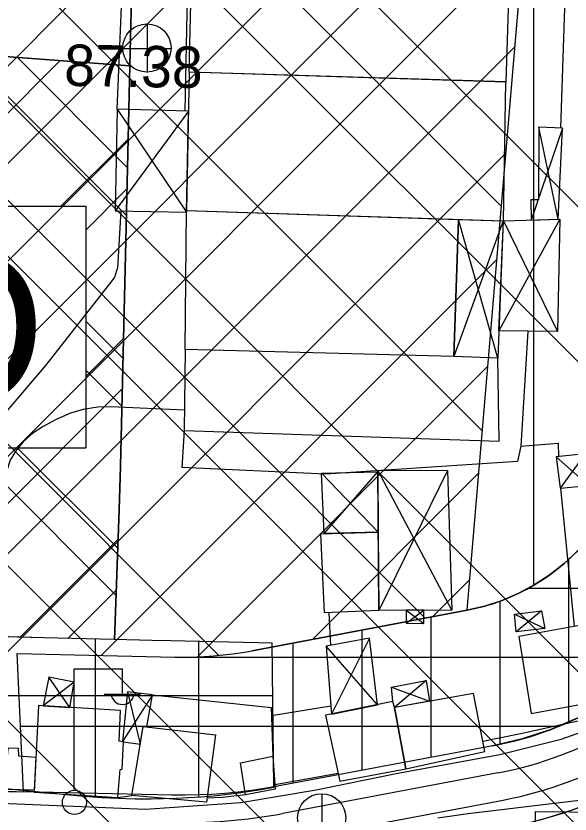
# Model space of a CAD drawing. Extents: x 417995 to 421451, y 4454518 to 4458015.
# Drawn here: x 420486.7 to 420567, y 4457350.1 to 4457465.8 of the extents above; entities that cross this region are included whole.
import ezdxf

# ---------------------------------------------------------------- set-up
doc = ezdxf.new("R2010")
doc.units = 0
for name, color, linetype in [('A_LEJAND', 7, 'Continuous'), ('ADAKENARI', 7, 'Continuous'), ('B_Betonzemin', 7, 'Continuous'), ('B_Imalat', 7, 'Continuous'), ('B_Kapi', 7, 'Continuous'), ('B_Mesken', 7, 'Continuous'), ('B_Sundurma', 7, 'Continuous'), ('B_Ticari', 7, 'Continuous'), ('KALDIRIM', 7, 'Continuous'), ('PL_AYA_PARK_DINLENME', 7, 'Continuous'), ('PL_K_DEPOLAMA', 7, 'Continuous'), ('PL_K_K_D_K_C_A', 7, 'Continuous'), ('PL_K_TALI_IS_MRK', 7, 'Continuous'), ('PL_KON_MEV_250', 7, 'Continuous'), ('PL_TİCARET', 7, 'Continuous'), ('S_Elektrik_Diregi', 7, 'Continuous'), ('S_Rogar_Kapagi', 7, 'Continuous'), ('SEMBOL_FAT', 7, 'Continuous'), ('Sinir_Duvar_tek_tarafa_ait', 7, 'Continuous'), ('SN_TR_SIVILASMA', 7, 'Continuous'), ('TR_KONUTDISIKCA', 7, 'Continuous'), ('TR_ORTAYOGUNKONUT', 7, 'Continuous'), ('TR_TALIISMERK', 7, 'Continuous'), ('TRFAT_DEPOLAMA', 7, 'Continuous'), ('TRFAT_PARKALANI', 7, 'Continuous'), ('TRFAT_TİCARET', 7, 'Continuous'), ('Y_Yol_Kotu', 7, 'Continuous'), ('Yol_Kaldirim_kenari_bordurtasi', 7, 'Continuous'), ('Yol_Sose', 7, 'Continuous')]:
    doc.layers.add(name, color=color, linetype=linetype)

msp = doc.modelspace()

# ---------------------------------------------------------------- linework, layer by layer
at = {"layer": 'A_LEJAND'}
msp.add_line((420524.6, 4457354.13), (420524.04, 4457354.02), dxfattribs=at)
at = {"layer": 'ADAKENARI'}
for p, q in [((420552.1, 4457379.66), (420566.72, 4457552.22)), ((420503.2, 4457458.56), (420503.85, 4457486.59)), ((420456.6, 4457462.03), (420503.2, 4457458.56)), ((420502.62, 4457433.17), (420503.2, 4457458.56)), ((420501.83, 4457400.53), (420502.62, 4457433.17)), ((420501.61, 4457394.21), (420501.83, 4457400.53)), ((420500.97, 4457375.39), (420501.61, 4457394.21)), ((420552.1, 4457379.66), (420520.89, 4457373.78)), ((420490.67, 4457375.66), (420477.39, 4457376.01)), ((420500.97, 4457375.39), (420490.67, 4457375.66)), ((420506.38, 4457375.27), (420500.97, 4457375.39)), ((420509.14, 4457375.21), (420506.38, 4457375.27)), ((420524.04, 4457354.02), (420523.8, 4457374.89)), ((420555.81, 4457360.01), (420524.6, 4457354.13)), ((420482.18, 4457354.08), (420489.6, 4457353.37)), ((420489.6, 4457353.37), (420495.47, 4457352.8)), ((420515.31, 4457352.77), (420518.6, 4457353.15)), ((420518.6, 4457353.15), (420521.87, 4457353.64)), ((420521.87, 4457353.64), (420524.04, 4457354.02)), ((420495.47, 4457352.8), (420499.06, 4457352.51)), ((420499.06, 4457352.51), (420502.67, 4457352.34)), ((420502.67, 4457352.34), (420503.93, 4457352.33)), ((420503.93, 4457352.33), (420505.93, 4457352.3)), ((420505.93, 4457352.3), (420506.28, 4457352.3)), ((420506.28, 4457352.3), (420509.89, 4457352.39)), ((420509.89, 4457352.39), (420513.49, 4457352.61)), ((420513.49, 4457352.61), (420515.31, 4457352.77))]:
    msp.add_line(p, q, dxfattribs=at)
for radius in [30, 50, 62, 82]:
    msp.add_arc((420546.55, 4457409.14), radius, 280.6709, 320.8336, dxfattribs=at)
at = {"layer": 'B_Betonzemin'}
msp.add_lwpolyline([(420523.7, 4457364.37), (420532.32, 4457365.8)], dxfattribs=at)
at = {"layer": 'B_Imalat'}
for points in [[(420558.31, 4457476.04), (420557.68, 4457456.2), (420511.8, 4457457.63), (420512.26, 4457477.62), (420518.97, 4457477.5)], [(420511.8, 4457457.63), (420511.4, 4457437.56), (420557.36, 4457436.07), (420557.67, 4457456.21)], [(420550.84, 4457436.28), (420550.16, 4457416.41), (420511.18, 4457417.45), (420511.4, 4457437.56)], [(420511.18, 4457417.45), (420511.05, 4457405.7), (420556.72, 4457404.15), (420556.53, 4457416.2), (420550.16, 4457416.41)]]:
    msp.add_lwpolyline(points, close=True, dxfattribs=at)
at = {"layer": 'B_Kapi'}
msp.add_line((420501.44, 4457352.53), (420503.45, 4457352.82), dxfattribs=at)
for points in [[(420511.05, 4457405.7), (420510.72, 4457400.31)], [(420560.04, 4457361.79), (420554.36, 4457360.64)], [(420519.93, 4457352.9), (420516.58, 4457352.52)]]:
    msp.add_lwpolyline(points, dxfattribs=at)
at = {"layer": 'B_Mesken'}
for points in [[(420539.26, 4457379.63), (420531.4, 4457379.25), (420530.87, 4457390.74), (420539.18, 4457390.94)], [(420559.57, 4457375.85), (420561.35, 4457364.7), (420570.48, 4457366.37), (420569.54, 4457373.16), (420568.97, 4457377.55), (420567.56, 4457377.28)], [(420553.02, 4457367.56), (420541.54, 4457365.56), (420543.2, 4457356.65), (420554.64, 4457359.17)], [(420489.92, 4457365.85), (420489.3, 4457353.28), (420501.44, 4457352.53), (420501.79, 4457356.55), (420502.06, 4457356.61), (420502.28, 4457360.57), (420501.65, 4457360.67), (420501.81, 4457365.1)], [(420541.54, 4457365.56), (420541.31, 4457366.41), (420531.57, 4457364.42), (420533.61, 4457354.87), (420543.2, 4457356.65)], [(420505.1, 4457362.79), (420515.59, 4457361.6), (420514.29, 4457351.81), (420503.45, 4457352.82)], [(420483.27, 4457358.77), (420485.47, 4457358.77), (420485.56, 4457359.69), (420486.99, 4457359.67), (420487.02, 4457358.56), (420489.55, 4457358.36), (420489.31, 4457353.58), (420483.24, 4457353.74)], [(420562.02, 4457339.89), (420562, 4457350.47), (420571.97, 4457350.37), (420571.84, 4457339.97)]]:
    msp.add_lwpolyline(points, close=True, dxfattribs=at)
at = {"layer": 'B_Sundurma'}
for p, q in [((420511.69, 4457451.96), (420501.05, 4457437.53)), ((420501.32, 4457452.25), (420511.4, 4457437.36)), ((420565.91, 4457449.51), (420561.37, 4457436.2)), ((420565.27, 4457436.32), (420562.46, 4457449.67)), ((420556.53, 4457416.2), (420550.84, 4457436.28)), ((420565.52, 4457436.32), (420556.68, 4457420.13)), ((420557.32, 4457436.07), (420550.16, 4457416.41)), ((420557.36, 4457436.07), (420565.17, 4457420.04)), ((420564.97, 4457401.89), (420569.66, 4457397.73)), ((420569.19, 4457402.3), (420565.59, 4457397.32)), ((420530.99, 4457399.52), (420539.18, 4457390.94)), ((420531.36, 4457390.75), (420539.11, 4457399.71)), ((420549.87, 4457379.67), (420539.11, 4457399.95)), ((420549.22, 4457399.89), (420539.26, 4457379.63)), ((420543.24, 4457377.79), (420545.79, 4457379.66)), ((420543.25, 4457379.65), (420545.82, 4457377.74)), ((420562.85, 4457379.54), (420559.21, 4457376.53)), ((420558.95, 4457379.07), (420563.35, 4457376.98)), ((420537.94, 4457375.62), (420532.42, 4457364.6)), ((420539.1, 4457365.96), (420531.64, 4457374.43)), ((420495.09, 4457369.2), (420490.62, 4457365.81)), ((420494.49, 4457365.56), (420491.42, 4457369.93)), ((420546.16, 4457369.46), (420541.54, 4457365.56)), ((420541.13, 4457368.52), (420546.61, 4457366.45)), ((420506.46, 4457367.4), (420502.09, 4457360.6)), ((420502.86, 4457367.83), (420504.68, 4457360.25))]:
    msp.add_line(p, q, dxfattribs=at)
for points in [[(420511.69, 4457451.96), (420501.32, 4457452.25), (420501.05, 4457437.53), (420511.4, 4457437.36)], [(420565.27, 4457436.32), (420565.91, 4457449.51), (420562.46, 4457449.67), (420562.42, 4457439.13), (420561.34, 4457439.13), (420561.37, 4457436.2)], [(420557.32, 4457436.07), (420556.53, 4457416.2), (420550.16, 4457416.41), (420550.84, 4457436.28)], [(420557.36, 4457436.07), (420565.52, 4457436.32), (420565.17, 4457420.04), (420556.68, 4457420.13)], [(420569.19, 4457402.3), (420564.97, 4457401.89), (420565.59, 4457397.32), (420569.66, 4457397.73)], [(420531.36, 4457390.75), (420530.99, 4457399.52), (420539.11, 4457399.71), (420539.18, 4457390.94)], [(420549.22, 4457399.89), (420549.87, 4457379.67), (420539.26, 4457379.63), (420539.11, 4457399.95)], [(420543.25, 4457379.65), (420543.24, 4457377.79), (420545.82, 4457377.74), (420545.79, 4457379.66)], [(420558.95, 4457379.07), (420562.85, 4457379.54), (420563.35, 4457376.98), (420559.21, 4457376.53)], [(420539.1, 4457365.96), (420537.94, 4457375.62), (420531.64, 4457374.43), (420532.42, 4457364.6)], [(420494.49, 4457365.56), (420495.09, 4457369.2), (420491.42, 4457369.93), (420490.62, 4457365.81)], [(420541.31, 4457366.41), (420541.13, 4457368.52), (420546.16, 4457369.46), (420546.61, 4457366.45), (420541.54, 4457365.56)], [(420505.65, 4457362.73), (420506.46, 4457367.4), (420502.86, 4457367.83), (420502.09, 4457360.6), (420502.28, 4457360.57), (420504.68, 4457360.25), (420505.1, 4457362.79)]]:
    msp.add_lwpolyline(points, close=True, dxfattribs=at)
at = {"layer": 'B_Ticari'}
msp.add_lwpolyline([(420524.24, 4457353.74), (420519.93, 4457352.9), (420519.2, 4457357.53), (420523.92, 4457358.48)], close=True, dxfattribs=at)
at = {"layer": 'KALDIRIM'}
for p, q in [((420556.55, 4457356.08), (420525.34, 4457350.19)), ((420526.08, 4457346.26), (420557.29, 4457352.14))]:
    msp.add_line(p, q, dxfattribs=at)
for centre, radius, start, end in [((420546.55, 4457409.14), 54, 280.6709, 320.8336), ((420546.55, 4457409.14), 58, 280.6709, 320.8336), ((420510.89, 4457426.85), 78, 268.7496, 280.6709)]:
    msp.add_arc(centre, radius, start, end, dxfattribs=at)
at = {"layer": 'PL_AYA_PARK_DINLENME'}
msp.add_lwpolyline([(420456.76, 4457470.22), (420457.39, 4457482.42), (420457.67, 4457490.02), (420473.36, 4457488.72), (420488.26, 4457487.54), (420503.85, 4457486.59), (420503.2, 4457458.56), (420456.6, 4457462.03), (420456.6, 4457462.03), (420456.68, 4457466.35)], close=True, dxfattribs=at)
at = {"layer": 'PL_K_DEPOLAMA'}
msp.add_lwpolyline([(420456.6, 4457462.03), (420503.2, 4457458.56), (420502.62, 4457433.17), (420501.83, 4457400.53), (420501.61, 4457394.21), (420500.97, 4457375.39), (420490.67, 4457375.66), (420477.39, 4457376.01), (420454.89, 4457376.66), (420455.28, 4457396.13), (420456.05, 4457434.5), (420456.6, 4457462.03)], close=True, dxfattribs=at)
at = {"layer": 'PL_K_K_D_K_C_A'}
msp.add_lwpolyline([(420421.54, 4457784.76), (420394.42, 4457368.23), (420399.07, 4457362.7), (420479.2, 4457353.9), (420480.26, 4457353.78), (420481.33, 4457353.68), (420482.4, 4457353.6), (420483.47, 4457353.52), (420484.54, 4457353.46), (420485.61, 4457353.4), (420486.68, 4457353.36), (420487.75, 4457353.33), (420486.85, 4457373.36), (420509.72, 4457372.86), (420511.12, 4457372.85), (420512.52, 4457372.87), (420513.93, 4457372.93), (420515.33, 4457373.03), (420516.73, 4457373.16), (420518.12, 4457373.33), (420519.51, 4457373.54), (420520.89, 4457373.78), (420552.1, 4457379.66), (420566.72, 4457552.22)], dxfattribs=at)
at = {"layer": 'PL_K_TALI_IS_MRK'}
for points in [[(420562.74, 4457349.29), (420567.34, 4457350.73), (420571.83, 4457352.53), (420576.15, 4457354.67), (420580.3, 4457357.13), (420584.25, 4457359.92), (420587.96, 4457363), (420591.43, 4457366.36), (420594.62, 4457369.98), (420633.51, 4457417.72), (420650.19, 4457406.53), (420610.13, 4457357.35), (420606.34, 4457353.03), (420602.27, 4457348.98)], [(420568.26, 4457364.1), (420564.23, 4457362.37), (420560.07, 4457361.01), (420555.81, 4457360.01), (420524.6, 4457354.13), (420522.7, 4457353.79), (420520.8, 4457353.51), (420518.89, 4457353.28), (420516.97, 4457353.1), (420515.05, 4457352.96), (420513.13, 4457352.88), (420511.2, 4457352.85), (420509.28, 4457352.86), (420487.75, 4457353.33), (420486.85, 4457373.36), (420509.72, 4457372.86), (420511.12, 4457372.85), (420512.52, 4457372.87), (420513.93, 4457372.93), (420515.33, 4457373.03), (420516.73, 4457373.16), (420518.12, 4457373.33), (420519.51, 4457373.54), (420520.89, 4457373.78), (420552.1, 4457379.66), (420554.66, 4457380.26), (420557.16, 4457381.08), (420559.57, 4457382.12), (420561.89, 4457383.36), (420564.09, 4457384.8), (420566.15, 4457386.43), (420568.06, 4457388.23)]]:
    msp.add_lwpolyline(points, dxfattribs=at)
at = {"layer": 'PL_KON_MEV_250'}
msp.add_lwpolyline([(420658, 4457625.16), (420616.73, 4457452.5), (420616.29, 4457450.87), (420615.76, 4457449.27), (420615.15, 4457447.71), (420614.44, 4457446.18), (420613.65, 4457444.69), (420612.78, 4457443.25), (420611.83, 4457441.86), (420610.81, 4457440.52), (420569.81, 4457390.19), (420568.06, 4457388.23), (420566.15, 4457386.43), (420564.09, 4457384.8), (420561.89, 4457383.36), (420559.57, 4457382.12), (420557.16, 4457381.08), (420554.66, 4457380.26), (420552.1, 4457379.66), (420566.72, 4457552.22), (420491.73, 4457552.85), (420499.92, 4457689.73)], dxfattribs=at)
msp.add_arc((420546.55, 4457409.14), 82, 280.6709, 320.8336, dxfattribs=at)
at = {"layer": 'PL_TİCARET'}
msp.add_lwpolyline([(420482.18, 4457354.08), (420489.6, 4457353.37), (420495.47, 4457352.8), (420499.06, 4457352.51), (420502.67, 4457352.34), (420503.93, 4457352.33), (420505.93, 4457352.3), (420506.28, 4457352.3), (420509.89, 4457352.39), (420513.49, 4457352.61), (420515.31, 4457352.77), (420518.6, 4457353.15), (420521.87, 4457353.64), (420524.04, 4457354.02), (420523.8, 4457374.89), (420509.14, 4457375.21), (420506.38, 4457375.27), (420500.97, 4457375.39), (420490.67, 4457375.66), (420477.39, 4457376.01)], dxfattribs=at)
at = {"layer": 'S_Elektrik_Diregi'}
for p, q in [((420495.11, 4457353.63), (420495.11, 4457371.14)), ((420495.11, 4457371.14), (420502.11, 4457371.14)), ((420502.11, 4457367.64), (420502.11, 4457371.14)), ((420499.45, 4457367.5), (420504.7, 4457367.5))]:
    msp.add_line(p, q, dxfattribs=at)
msp.add_circle((420495.15, 4457351.8), 1.75, dxfattribs=at)
msp.add_arc((420502.12, 4457367.65), 1.66, 184.8384, 355.1464, dxfattribs=at)
at = {"layer": 'S_Rogar_Kapagi'}
for p, q in [((420505.72, 4457457.6), (420505.72, 4457464.6)), ((420502.15, 4457461.07), (420509.15, 4457461.07)), ((420531.04, 4457346.03), (420531.04, 4457353.03))]:
    msp.add_line(p, q, dxfattribs=at)
for centre in [(420505.66, 4457461.13), (420530.99, 4457349.56)]:
    msp.add_circle(centre, 3.5, dxfattribs=at)
at = {"layer": 'SEMBOL_FAT'}
for p, q in [((420461.8, 4457438.19), (420496.8, 4457438.19)), ((420496.8, 4457438.19), (420496.8, 4457403.19)), ((420461.8, 4457403.19), (420496.8, 4457403.19))]:
    msp.add_line(p, q, dxfattribs=at)
at = {"layer": 'Sinir_Duvar_tek_tarafa_ait'}
for points in [[(420566.59, 4457478.61), (420565.62, 4457449.53)], [(420560.9, 4457420.08), (420559.87, 4457403.44), (420565.26, 4457403.87), (420565.33, 4457401.93)], [(420559.87, 4457403.44), (420559.39, 4457401.18), (420531.56, 4457399.37), (420510.72, 4457400.31)], [(420565.62, 4457397.32), (420567.61, 4457377.29)], [(420532.02, 4457379.28), (420532.27, 4457374.55)], [(420506.46, 4457367.4), (420523.66, 4457365.54), (420523.92, 4457358.48)], [(420570.48, 4457366.37), (420570.8, 4457364.15), (420560.04, 4457361.79)], [(420516.58, 4457352.52), (420514.37, 4457352.39)]]:
    msp.add_lwpolyline(points, dxfattribs=at)
at = {"layer": 'SN_TR_SIVILASMA'}
for p, q in [((421284.37, 4456721.88), (420219.35, 4457786.9)), ((421284.14, 4456699.66), (420198.29, 4457785.51)), ((421283.68, 4456655.22), (420178.33, 4457760.57)), ((421283.45, 4456633), (420168.35, 4457748.09)), ((421282.98, 4456588.57), (420148.4, 4457723.15)), ((421282.75, 4456566.35), (420138.42, 4457710.68))]:
    msp.add_line(p, q, dxfattribs=at)
at = {"layer": 'TR_KONUTDISIKCA'}
for p, q in [((420557.06, 4457438.18), (420408.64, 4457586.6)), ((420554.3, 4457405.59), (420406.48, 4457553.41)), ((420394.77, 4457367.82), (420565.57, 4457538.63)), ((420403.32, 4457362.23), (420564.26, 4457523.17)), ((420546.02, 4457378.51), (420404.32, 4457520.21)), ((420416.06, 4457360.83), (420562.95, 4457507.72)), ((420428.8, 4457359.43), (420561.64, 4457492.27)), ((420516.08, 4457373.1), (420402.16, 4457487.02)), ((420441.55, 4457358.03), (420560.34, 4457476.82)), ((420454.29, 4457356.63), (420559.03, 4457461.37)), ((420467.03, 4457355.23), (420557.72, 4457445.92)), ((420499.03, 4457373.09), (420556.41, 4457430.47)), ((420512.97, 4457372.89), (420555.1, 4457415.02)), ((420529.66, 4457375.43), (420553.79, 4457399.57)), ((420547.08, 4457378.71), (420552.48, 4457384.12))]:
    msp.add_line(p, q, dxfattribs=at)
at = {"layer": 'TR_ORTAYOGUNKONUT'}
msp.add_line((420561.73, 4457383.28), (420561.73, 4457493.33), dxfattribs=at)
at = {"layer": 'TR_TALIISMERK'}
for p, q in [((420566.85, 4457363.5), (420566.85, 4457387.09)), ((420560.93, 4457382.85), (420589.62, 4457382.85)), ((420556.85, 4457360.25), (420556.85, 4457380.98)), ((420546.85, 4457358.32), (420546.85, 4457378.67)), ((420536.85, 4457356.43), (420536.85, 4457376.79)), ((420526.85, 4457354.55), (420526.85, 4457374.9)), ((420511.13, 4457372.85), (420580.87, 4457372.85)), ((420487.33, 4457362.85), (420565.34, 4457362.85))]:
    msp.add_line(p, q, dxfattribs=at)
at = {"layer": 'TRFAT_DEPOLAMA'}
for p, q in [((420471.95, 4457438.19), (420493.08, 4457459.32)), ((420479.2, 4457460.35), (420502.7, 4457436.84)), ((420486.84, 4457459.78), (420502.86, 4457443.75)), ((420493.17, 4457438.19), (420502.96, 4457447.98)), ((420496.8, 4457434.75), (420502.79, 4457440.75)), ((420496.8, 4457421.53), (420502.21, 4457416.12)), ((420496.8, 4457413.54), (420502.28, 4457419.02)), ((420496.8, 4457414.46), (420502.04, 4457409.22)), ((420466.65, 4457376.32), (420502.1, 4457411.77)), ((420479.78, 4457403.19), (420501.19, 4457381.79)), ((420486.85, 4457403.19), (420501.42, 4457388.62)), ((420487.29, 4457375.75), (420501.47, 4457389.93)), ((420494.18, 4457375.56), (420501.22, 4457382.61))]:
    msp.add_line(p, q, dxfattribs=at)
at = {"layer": 'TRFAT_PARKALANI'}
msp.add_line((420488.54, 4457463.58), (420488.54, 4457463.58), dxfattribs=at)
at = {"layer": 'TRFAT_TİCARET'}
for p, q in [((420498.19, 4457352.58), (420498.19, 4457375.46)), ((420513.19, 4457352.59), (420513.19, 4457375.12)), ((420393.21, 4457367.3), (420523.88, 4457367.3))]:
    msp.add_line(p, q, dxfattribs=at)
at = {"layer": 'Yol_Kaldirim_kenari_bordurtasi'}
msp.add_lwpolyline([(420524.2, 4457354.39), (420533.36, 4457356.05)], dxfattribs=at)
at = {"layer": 'Yol_Sose'}
for points in [[(420521.16, 4457549.34), (420517.65, 4457549.66), (420517.06, 4457549.55), (420516.43, 4457548.87), (420515.99, 4457547.77), (420514.41, 4457527.04), (420513.23, 4457512.28), (420512.38, 4457492.06), (420511.82, 4457485.28), (420511.13, 4457451.98)], [(420501.32, 4457452.25), (420502.01, 4457468.29), (420502.09, 4457474.77), (420501.41, 4457475.76), (420499.2, 4457477.59), (420487.42, 4457479.81), (420476.1, 4457481.19), (420469.52, 4457483.16), (420466.86, 4457486.41), (420465.97, 4457489.07)], [(420501.89, 4457437.52), (420501.4, 4457429.28), (420500.93, 4457427.93), (420500.59, 4457427.38), (420490.95, 4457415.11), (420481.7, 4457404.36), (420480.68, 4457402.73), (420479.9, 4457400.9), (420479.12, 4457398.5), (420478.48, 4457392.86), (420477.59, 4457371.63), (420475.92, 4457353.98), (420475.71, 4457353.04), (420475.1, 4457352.76), (420474.7, 4457352.82), (420428.02, 4457358.13)], [(420565.71, 4457360.95), (420571.02, 4457362.87), (420574.87, 4457365.01), (420579.01, 4457367.56), (420582.54, 4457370.25), (420590.48, 4457380.24), (420604.68, 4457397.07), (420618.99, 4457414.64), (420620.48, 4457416.71), (420620.58, 4457417.22), (420620.5, 4457418), (420620.23, 4457418.26), (420617.76, 4457420.26)], [(420511.08, 4457408.62), (420500.42, 4457409.11), (420498.54, 4457409.06), (420496.42, 4457408.76), (420494.59, 4457408.19), (420492.48, 4457407.3), (420490.6, 4457406.29), (420489.13, 4457405.33), (420487.7, 4457404.07), (420486.74, 4457402.88), (420485.83, 4457401.38), (420485.24, 4457399.62), (420484.05, 4457385.25), (420482.76, 4457370.07), (420481.12, 4457353.45), (420481.23, 4457352.64), (420481.56, 4457352.18), (420482.06, 4457351.89), (420483.3, 4457351.75)], [(420505.43, 4457350.83), (420519.29, 4457351.76), (420530.2, 4457353.62), (420542.01, 4457356.03), (420556.8, 4457358.72), (420565.71, 4457360.95)], [(420483.3, 4457351.75), (420505.43, 4457350.83)], [(420573.75, 4457215.5), (420572.63, 4457235.43), (420572.01, 4457252.94), (420570.08, 4457287.12), (420572.92, 4457345.93), (420572.7, 4457349.49), (420572.32, 4457350.63), (420571.73, 4457351.44), (420571.37, 4457351.7), (420571.12, 4457351.88), (420570.65, 4457352.01), (420569.81, 4457352.11), (420568.36, 4457352.08), (420552.22, 4457350.16), (420547.85, 4457349.53)]]:
    msp.add_lwpolyline(points, dxfattribs=at)

# ---------------------------------------------------------------- texts
at = {"layer": 'SEMBOL_FAT'}
msp.add_text('D', height=22.5, dxfattribs=at).set_placement((420469.24, 4457409.36))
at = {"layer": 'Y_Yol_Kotu'}
msp.add_text('87.38', height=6, rotation=359.0012, dxfattribs=at).set_placement((420493.62, 4457455.66))

doc.saveas('drawing.dxf')
